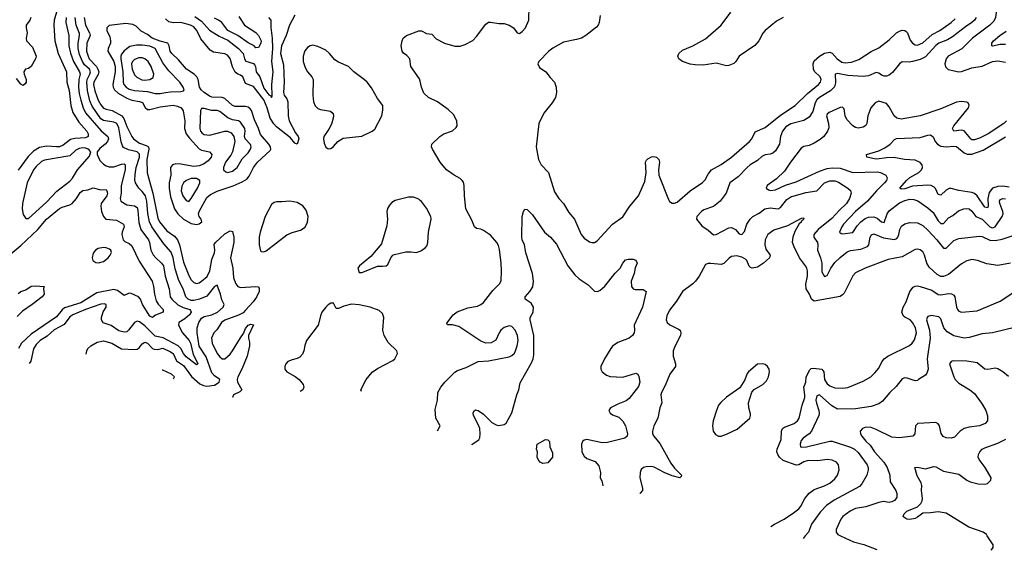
# Model space of a CAD drawing. Header units: inches. Extents: x 1649636 to 1815363, y 506543 to 641975.
# Tile 459 of 656: x 1756902 to 1764521, y 519889 to 523992. Entities that reach past the tile are written whole.
import ezdxf

# ---------------------------------------------------------------- set-up
doc = ezdxf.new("R2010")
doc.units = ezdxf.units.IN
doc.header["$MEASUREMENT"] = 0
for name, color, linetype in [('B7552', 7, 'Continuous'), ('B7561', 7, 'Continuous'), ('B7562', 7, 'Continuous')]:
    doc.layers.add(name, color=color, linetype=linetype)

msp = doc.modelspace()

# ---------------------------------------------------------------- linework, layer by layer
at = {"layer": 'B7552', "color": 5}
for points, elevation in [([(1757215, 524150), (1757168.6, 523990), (1757165, 523950), (1757173.8, 523830), (1757199.3, 523730), (1757264.8, 523590), (1757267.9, 523510), (1757284.2, 523444.2), (1757297.9, 523330), (1757314.4, 523274.4), (1757359.8, 523199.8), (1757420.5, 523130), (1757430.9, 523110), (1757433, 523090), (1757410, 523078.8), (1757330, 523074.5), (1757294.4, 523065.6), (1757238.3, 523021.7), (1757210, 523010.4), (1757187.9, 523007.9), (1757110, 523013.8), (1757056.5, 523003.5), (1757010, 522976.2), (1756966.7, 522933.3), (1756891.4, 522828.6)], 420), ([(1759032, 524028), (1758990.9, 523950), (1758964, 523870), (1758927.8, 523790), (1758919.3, 523730), (1758943.9, 523643.9), (1758948.6, 523510), (1758942.5, 523430), (1758948.3, 523410), (1758970, 523380.9), (1758978.1, 523358.1), (1758980.3, 523250), (1758988.5, 523210), (1759036.4, 523116.4), (1759056.4, 523090), (1759062.2, 523070), (1759050, 523029.8), (1759030, 523036.8), (1758998.1, 523078.1), (1758890, 523163.4), (1758867.5, 523187.5), (1758839.8, 523230), (1758818.2, 523310), (1758790, 523371.6), (1758710, 523475.9), (1758650, 523499.8), (1758629.8, 523550), (1758610, 523563.6), (1758589.7, 523570), (1758570, 523585.6), (1758548.6, 523628.6), (1758530, 523691.1), (1758510, 523718.9), (1758488.6, 523728.6), (1758402, 523742), (1758376.5, 523756.5), (1758304.1, 523844.1), (1758274, 523910), (1758250, 523937.6), (1758223.5, 523950), (1758150, 523970.4), (1758088.4, 523968.4), (1758056.6, 523976.6), (1758030, 523999)], 480), ([(1756987.2, 524010), (1756979.3, 523990), (1756952.5, 523950), (1756951.4, 523930), (1756961, 523890), (1756952.6, 523850), (1756955, 523830), (1756999.9, 523779.9), (1757029.1, 523710), (1757025.2, 523690), (1756990, 523629.8), (1756970, 523616.2), (1756947.8, 523610), (1756933.7, 523590), (1756936.1, 523570), (1756951.3, 523530), (1756951.8, 523510), (1756944.3, 523495.7), (1756930, 523483.7), (1756910, 523493.3), (1756876.8, 523536.8)], 380), ([(1757262.5, 524010), (1757260.3, 523970), (1757281.7, 523870), (1757283, 523790), (1757294.8, 523734.8), (1757318, 523670), (1757365.5, 523590), (1757370.1, 523570.1), (1757360.8, 523530), (1757358.3, 523470), (1757362.7, 523422.7), (1757374.3, 523370), (1757392.5, 523310), (1757412.1, 523272.1), (1757531.8, 523131.8), (1757585.2, 523090), (1757588.8, 523070), (1757580.8, 523050), (1757563.5, 523030), (1757522.6, 522997.4), (1757502.4, 522970), (1757500.7, 522950), (1757523.3, 522903.3), (1757550, 522874.7), (1757570, 522861.5), (1757593.7, 522853.7), (1757630, 522854.3), (1757690, 522875.8), (1757710, 522876.8), (1757718.2, 522870), (1757719, 522830), (1757686.5, 522710), (1757687.5, 522650), (1757680.2, 522610), (1757683.6, 522590), (1757730, 522560.5), (1757790, 522552.5), (1757810, 522539.6), (1757816.9, 522516.9), (1757825, 522425), (1757839.6, 522370), (1757898.2, 522290), (1757906.5, 522270), (1757918, 522210), (1757934.3, 522174.3), (1757954.3, 522150), (1758000.6, 522110), (1758013.6, 522090), (1758027, 522010), (1758058.7, 521910), (1758066.3, 521850), (1758079.7, 521830), (1758126.9, 521786.9), (1758166, 521766), (1758217.8, 521750), (1758223.1, 521743.1), (1758228.8, 521730), (1758215.9, 521710), (1758180.6, 521679.4), (1758132.7, 521650), (1758131.7, 521630), (1758162.2, 521570), (1758214.1, 521510), (1758222.7, 521490), (1758243.1, 521403.1), (1758273.8, 521350), (1758279.5, 521330), (1758270, 521323.1), (1758190, 521385.6), (1758169.7, 521409.7), (1758149, 521450), (1758128.7, 521468.7), (1758011.5, 521531.5), (1757950, 521544.7), (1757870, 521624), (1757830, 521654.9), (1757810, 521659.8), (1757790.1, 521649.9), (1757743.6, 521590), (1757730, 521578), (1757710, 521574.6), (1757670, 521586.3), (1757610, 521628.3), (1757548.4, 521648.4), (1757535.1, 521670), (1757536.1, 521690), (1757548.2, 521731.8), (1757571.2, 521770), (1757572, 521790), (1757555.1, 521795.1), (1757530, 521791.8), (1757412, 521750), (1757314, 521710), (1757290, 521694.6), (1757246.3, 521633.7), (1757170, 521592.9), (1757114.7, 521545.3), (1757061.1, 521510), (1757030, 521480.7), (1757010, 521447.3), (1756989.3, 521350.7), (1756975.1, 521333.7)], 440), ([(1757415.9, 521405.2), (1757422.3, 521430), (1757430.3, 521450), (1757451.7, 521470), (1757501.6, 521498.4), (1757550, 521507.4), (1757614, 521490), (1757690, 521446.1), (1757790, 521442.5), (1757810, 521445.2), (1757826.4, 521453.6), (1757850, 521486.6), (1757870, 521498.5), (1757890, 521489.8), (1757930, 521450.6), (1757943.6, 521443.6), (1757970, 521441.3), (1758010, 521451.2), (1758070, 521424.3), (1758089.9, 521410), (1758115.1, 521355.1), (1758170, 521318), (1758232.7, 521232.7), (1758297, 521177), (1758323.4, 521163.4), (1758350, 521158), (1758410, 521164.8), (1758445.9, 521190), (1758450.2, 521210), (1758410, 521238.3), (1758390, 521262), (1758345.5, 521385.5), (1758290, 521467.2), (1758275.4, 521570), (1758275.7, 521610), (1758287.8, 521650), (1758310, 521683.4), (1758330, 521696.7), (1758390, 521709.4), (1758431.6, 521730), (1758477.2, 521770), (1758484.4, 521790), (1758466, 521826), (1758455.5, 521870), (1758430, 521938), (1758410, 521927.6), (1758350, 521855.2), (1758294, 521830), (1758250, 521819.4), (1758230, 521821.5), (1758206.5, 521830), (1758188.6, 521848.6), (1758166.6, 521910), (1758134.4, 521974.4), (1758106.3, 522066.3), (1758090.1, 522150.1), (1758073.3, 522193.3), (1758017.9, 522257.9), (1757923.7, 522390), (1757907.1, 522430), (1757892.4, 522492.4), (1757885.4, 522590), (1757874.4, 522630), (1757850, 522663.7), (1757823, 522690), (1757798.1, 522730), (1757793, 522753), (1757796.1, 522796.1), (1757804.4, 522850), (1757830.3, 522930), (1757830, 522953.4), (1757811.5, 522971.5), (1757744.9, 522984.9), (1757705, 523005), (1757696.4, 523016.4), (1757686.5, 523046.5), (1757670, 523156.1), (1757653, 523190), (1757630, 523199.2), (1757550, 523212.7), (1757530, 523225), (1757463.6, 523323.6), (1757444.6, 523364.6), (1757425.5, 523445.5), (1757420.6, 523510), (1757424.5, 523530), (1757445.5, 523570), (1757450.7, 523590), (1757442.9, 523610), (1757404.4, 523644.4), (1757388, 523668), (1757363.9, 523723.9), (1757355.5, 523770), (1757354.7, 523810), (1757366.1, 523870), (1757364.7, 523884.7), (1757339.3, 523950), (1757332.4, 524010)], 460), ([(1757400.1, 524010), (1757412.4, 523950), (1757442.6, 523890), (1757446.3, 523870), (1757422.8, 523810), (1757420.2, 523750), (1757430.7, 523710), (1757440.8, 523690), (1757495.8, 523630), (1757508, 523610), (1757513.4, 523590), (1757510.4, 523569.6), (1757474.7, 523510), (1757473, 523490), (1757483.2, 523443.2), (1757510.5, 523370.5), (1757530, 523334.4), (1757550, 523309.1), (1757570, 523299.2), (1757616.9, 523290), (1757691.8, 523250), (1757708.7, 523228.7), (1757730, 523167), (1757769.1, 523089.1), (1757783.1, 523070), (1757830, 523036.6), (1757880.2, 523020.2), (1757897.8, 523010), (1757900.1, 522990), (1757885.9, 522910), (1757888.6, 522808.6), (1757931.5, 522651.5), (1757970, 522458), (1757985, 522430), (1758039.6, 522359.6), (1758098.9, 522318.9), (1758122.9, 522290), (1758138.6, 522250), (1758170, 522118.2), (1758210, 522012.9), (1758230, 521979.3), (1758250, 521959.7), (1758270, 521951.1), (1758290, 521957.4), (1758310, 521970.8), (1758352.6, 522007.4), (1758374.3, 522050), (1758390, 522138.7), (1758409.4, 522190), (1758413, 522210), (1758406.7, 522253.3), (1758417.6, 522270), (1758490, 522337.4), (1758530, 522359.5), (1758550, 522353), (1758560.1, 522310), (1758559.3, 522270), (1758533.9, 522150), (1758550.7, 522070), (1758556.7, 521996.7), (1758574.7, 521950), (1758589.6, 521929.6), (1758610, 521920.8), (1758730.1, 521930.1), (1758746.7, 521926.7), (1758755.3, 521915.3), (1758753.8, 521890), (1758733.7, 521846.3), (1758708, 521810), (1758650, 521745), (1758630, 521726.2), (1758594, 521706), (1758490, 521667.5), (1758463, 521650), (1758426.6, 521593.4), (1758404.4, 521570), (1758387.2, 521530), (1758391.1, 521490), (1758430, 521410.3), (1758450, 521383.7), (1758470, 521368.5), (1758490, 521370.4), (1758530, 521405.3), (1758550, 521431.7), (1758610, 521533.1), (1758634.6, 521565.4), (1758650, 521604), (1758669.7, 521630), (1758690, 521638.4), (1758710, 521631.3), (1758673.7, 521550), (1758671.8, 521530), (1758679.5, 521499.5), (1758680.2, 521470), (1758661, 521390), (1758619.9, 521290), (1758589.1, 521230), (1758585, 521210), (1758588.5, 521188.5), (1758620.2, 521130), (1758605.8, 521114.2), (1758556.4, 521090), (1758548.8, 521070), (1758548.1, 521069.2)], 480), ([(1758258.3, 524018.3), (1758310, 523980.6), (1758370, 523911.1), (1758444.6, 523864.6), (1758513.6, 523833.6), (1758594, 523770), (1758632.5, 523730), (1758641.8, 523690), (1758651.9, 523671.9), (1758710, 523653.1), (1758721.7, 523641.7), (1758726.8, 523630), (1758731.1, 523590), (1758760.4, 523550), (1758790, 523462.4), (1758830, 523411.9), (1758844.4, 523404.4), (1758850.2, 523389.8), (1758855.8, 523404.2), (1758854.2, 523490), (1758863.1, 523590), (1758852.4, 523670), (1758861.3, 523770), (1758859.3, 523850), (1758848, 523932), (1758849, 523989), (1758830.4, 524010)], 460), ([(1758598.4, 524018.4), (1758642.3, 523950), (1758730, 523892.9), (1758751, 523871), (1758770.6, 523830), (1758768.4, 523810), (1758750, 523776.9), (1758730, 523775.4), (1758715.4, 523790), (1758670, 523814), (1758590.5, 523870.5), (1758513.6, 523910), (1758465.1, 523970), (1758440.7, 523990), (1758410, 524003.2)], 440), ([(1760000, 523518), (1759995.9, 523535.9), (1759929.3, 523630), (1759921.2, 523690), (1759896.6, 523716.6), (1759872.5, 523732.5), (1759861.2, 523750), (1759855.1, 523790), (1759860.9, 523830), (1759869.6, 523850), (1759894, 523870), (1759990, 523906), (1760000, 523906)], 480), ([(1756759.4, 522120.6), (1756910, 522245), (1757043.6, 522370), (1757109.3, 522450.7), (1757210, 522531.1), (1757230, 522543.2), (1757290, 522559.6), (1757308.3, 522571.7), (1757340.4, 522610), (1757370, 522655.5), (1757390, 522670.5), (1757430, 522677.6), (1757470, 522692.6), (1757530, 522677.5), (1757570, 522678), (1757576.5, 522670), (1757581, 522650), (1757576.4, 522630), (1757532.1, 522570), (1757528.9, 522550), (1757536.3, 522510), (1757550, 522470.4), (1757569.5, 522449.5), (1757650, 522442.7), (1757706, 522410), (1757711.1, 522390), (1757694.7, 522350), (1757693.6, 522330), (1757703.6, 522290), (1757716.4, 522276.4), (1757750, 522260.2), (1757770, 522243.1), (1757825.9, 522125.9), (1757926.8, 521970), (1757938.7, 521930), (1757945.1, 521870), (1757958.4, 521818.4), (1757973.1, 521793.1), (1758011, 521750), (1758013.1, 521730), (1757953.4, 521706.6), (1757930, 521689.6), (1757910, 521698.9), (1757851.6, 521790), (1757835.8, 521830), (1757822.6, 521850), (1757764.3, 521875.7), (1757750, 521876.8), (1757710, 521859.7), (1757658.7, 521898.8), (1757630, 521906.7), (1757499.6, 521880.4), (1757376.4, 521803.6), (1757250, 521762.6), (1757230, 521748.7), (1757185.9, 521694.1), (1756990, 521559.9), (1756916.6, 521490), (1756893.3, 521450)], 420), ([(1760000, 522595.3), (1759990, 522603.5), (1759950, 522619.1), (1759910, 522619.1), (1759807.1, 522592.9), (1759782, 522578), (1759763.1, 522556.9), (1759748.6, 522531.4), (1759744.2, 522510), (1759748.2, 522450), (1759742, 522398), (1759701.5, 522258.5), (1759619.6, 522160.4), (1759531.3, 522090), (1759518.8, 522070), (1759530, 522038), (1759550, 522036), (1759570, 522044), (1759670, 522085.5), (1759710, 522084.9), (1759738, 522090), (1759750, 522098), (1759772.7, 522150), (1759789.7, 522170.3), (1759803, 522177), (1759890, 522195.8), (1759930, 522197.6), (1759970, 522192.7), (1760000, 522203)], 520), ([(1756890, 521875.8), (1756910, 521890.3), (1756950, 521903.8), (1756990, 521932), (1757024.9, 521935.1), (1757091.3, 521930), (1757086.4, 521913.6), (1757092.4, 521870), (1757075.5, 521850), (1756999.5, 521790), (1756922.6, 521737.4), (1756882.6, 521697.4)], 380), ([(1759546.1, 521116.4), (1759540.8, 521130), (1759581.8, 521210), (1759630, 521267.3), (1759670, 521295.6), (1759790, 521355.8), (1759805.6, 521370), (1759825.1, 521410), (1759819.5, 521430), (1759754.5, 521494.5), (1759722.2, 521550), (1759711, 521590), (1759719.7, 521690), (1759710, 521719.3), (1759684.2, 521744.2), (1759614, 521770), (1759530, 521786.9), (1759470, 521791.5), (1759410, 521777.6), (1759370, 521759.3), (1759350, 521759), (1759330, 521799), (1759310, 521800.9), (1759290, 521787.3), (1759270, 521769.6), (1759241.1, 521730), (1759231.8, 521710), (1759211.7, 521630), (1759120.7, 521510), (1759108.1, 521471.9), (1759101.2, 521430), (1759090, 521404.5), (1759070, 521382.2), (1759050, 521371.2), (1759010, 521362.6), (1758977.6, 521350), (1758960.3, 521330), (1758952.6, 521310), (1758952.9, 521290), (1758968.9, 521270), (1759033.6, 521233.6), (1759064.4, 521210), (1759095.8, 521170), (1759101.6, 521150), (1759093.4, 521130), (1759071.6, 521117.1)], 520), ([(1758092.3, 521216), (1758099, 521230), (1758077.2, 521250), (1758010, 521281.6), (1758003.9, 521280.6)], 480)]:
    msp.add_lwpolyline(points, dxfattribs=dict(at, elevation=elevation))
for points, elevation in [([(1757722.5, 523962.5), (1757593.5, 523946.5), (1757575.3, 523930), (1757575.9, 523910), (1757598.7, 523858.8), (1757605.6, 523830), (1757604, 523810), (1757587.2, 523770), (1757584, 523750), (1757629.4, 523670), (1757640.6, 523630), (1757641.8, 523590), (1757623.3, 523490), (1757625.1, 523470), (1757636.2, 523450), (1757665.3, 523425.3), (1757730, 523385.8), (1757770, 523371.2), (1757830, 523359.6), (1757851.1, 523351.1), (1757873.1, 523313.1), (1757890, 523298.6), (1757910, 523298.2), (1757990, 523319.3), (1758090, 523331.6), (1758123.6, 523323.6), (1758151.1, 523310), (1758167.5, 523287.5), (1758179.4, 523210), (1758176.6, 523150), (1758190, 523109.3), (1758214.9, 523074.9), (1758290, 522992.7), (1758310, 522983.5), (1758371.3, 522971.3), (1758388.4, 522950), (1758383.7, 522930), (1758360.2, 522899.8), (1758324.2, 522875.8), (1758290, 522861.5), (1758250, 522856.7), (1758150, 522875.7), (1758110, 522877.4), (1758083.7, 522870), (1758070.2, 522849.8), (1758070.8, 522790), (1758058.8, 522730), (1758057.6, 522690), (1758070, 522621.7), (1758098.7, 522530), (1758125.5, 522490), (1758170, 522449.6), (1758230, 522415.5), (1758270, 522407.4), (1758290, 522412.4), (1758310.6, 522430), (1758306.4, 522450), (1758291.4, 522470), (1758286.2, 522490), (1758291, 522510), (1758350, 522618.3), (1758379.6, 522640.4), (1758430, 522665.1), (1758553.4, 522706.6), (1758622.7, 522737.3), (1758659.8, 522760.2), (1758678.4, 522781.6), (1758710.6, 522850), (1758740.9, 522890), (1758839.2, 522980.8), (1758845.6, 522990), (1758842.2, 523010), (1758829.9, 523030), (1758764.8, 523104.8), (1758750, 523150.7), (1758717.8, 523217.8), (1758695.5, 523290), (1758684.3, 523304.3), (1758670, 523315.8), (1758650, 523321.9), (1758570, 523320.9), (1758549.6, 523329.6), (1758490, 523382.8), (1758470, 523390.8), (1758390, 523392.8), (1758370, 523401.4), (1758330.6, 523430), (1758307.4, 523450), (1758294.6, 523470), (1758282.4, 523530), (1758272.4, 523550), (1758252.9, 523570), (1758192.2, 523610), (1758130, 523682.9), (1758079.5, 523730), (1758066.6, 523750), (1758059.1, 523790), (1758047.4, 523810), (1757990, 523825.3), (1757926.2, 523850), (1757890, 523877), (1757842.9, 523902.9), (1757802.8, 523942.8), (1757776.4, 523956.4)], 520), ([(1757850, 523795.4), (1757804.7, 523795.3), (1757754.7, 523785.3), (1757710, 523752.2), (1757690, 523726.2), (1757684.2, 523710), (1757684.1, 523690), (1757700.5, 523590), (1757703.3, 523510), (1757708.7, 523490), (1757725.8, 523470), (1757750, 523455.7), (1757790, 523443.8), (1757890, 523436), (1757950, 523421.9), (1757990, 523421.8), (1758030, 523429.6), (1758070, 523435.3), (1758150, 523436.5), (1758170, 523443), (1758173.5, 523450), (1758167.4, 523470), (1758140.3, 523510), (1758057, 523597), (1758010, 523659.8), (1757949.9, 523769.9), (1757908.5, 523788.5)], 540), ([(1759170, 523795.1), (1759150, 523791.1), (1759130, 523778.3), (1759107.6, 523752.4), (1759094.6, 523710), (1759095.5, 523670), (1759110, 523623.1), (1759129.4, 523590), (1759163.5, 523550), (1759172.7, 523530), (1759169.1, 523409.1), (1759176.4, 523356.4), (1759187.3, 523327.3), (1759210, 523305.6), (1759230, 523297.8), (1759306, 523286), (1759327.1, 523267.1), (1759330.9, 523250), (1759328.7, 523230), (1759315.3, 523184.7), (1759294.7, 523145.3), (1759256, 523090), (1759251.9, 523070), (1759257, 523037), (1759270, 523007.7), (1759290, 522992.4), (1759310, 522997), (1759330, 523012), (1759364.7, 523050), (1759405, 523075), (1759548.9, 523091.1), (1759629.4, 523130), (1759650, 523146.7), (1759703, 523250), (1759711.5, 523291.5), (1759711.5, 523330), (1759670, 523383.7), (1759624.5, 523464.5), (1759589.8, 523509.8), (1759570, 523527.6), (1759488.1, 523588.1), (1759445.1, 523630), (1759370, 523663.1), (1759340.9, 523680.9), (1759298.9, 523730), (1759270, 523755.6), (1759210, 523785.3)], 520), ([(1757850, 523696.6), (1757823.7, 523696.3), (1757790, 523684.2), (1757773.8, 523670), (1757766.9, 523650), (1757772.4, 523610), (1757790, 523567.2), (1757808.3, 523548.3), (1757847.5, 523527.5), (1757870, 523524.2), (1757910, 523529), (1757935.7, 523544.3), (1757940.5, 523570), (1757919.9, 523630), (1757897.2, 523670), (1757870.3, 523690.3)], 560), ([(1758310, 523304.5), (1758302.3, 523290), (1758295.2, 523150), (1758301.3, 523130), (1758314.1, 523114.1), (1758330, 523103.6), (1758370, 523100.1), (1758489, 523129), (1758510, 523129.1), (1758537.5, 523117.5), (1758560.3, 523090), (1758566, 523050), (1758548.7, 522971.3), (1758535.8, 522944.2), (1758493.8, 522890), (1758478.3, 522850), (1758478.4, 522830), (1758496.5, 522816.5), (1758511.4, 522811.4), (1758550, 522819.8), (1758585, 522850), (1758623.1, 522916.9), (1758670, 522962.7), (1758689.1, 522990), (1758694.2, 523010), (1758688.3, 523028.3), (1758646, 523070), (1758641.1, 523090), (1758647.7, 523130), (1758643.8, 523150), (1758610, 523199.7), (1758596.2, 523210), (1758550, 523218.4), (1758512.6, 523232.6), (1758450, 523281.2), (1758430, 523289), (1758389.2, 523289.2), (1758330, 523304.4)], 540), ([(1757390, 523001.9), (1757362.9, 522997.1), (1757336.9, 522983.1), (1757290, 522940.5), (1757093.1, 522906.9), (1757070, 522894.4), (1757030, 522858.1), (1757010.1, 522830), (1756960.9, 522730), (1756922.7, 522570), (1756921.4, 522530), (1756930, 522484.9), (1756950, 522456), (1756970, 522454.9), (1757110, 522581.7), (1757190, 522667.5), (1757290, 522744.5), (1757310, 522765.5), (1757348.4, 522831.6), (1757442.8, 522937.2), (1757453.5, 522970), (1757435.5, 522990), (1757410, 522999.9)], 440), ([(1758230, 522765.4), (1758190.3, 522750), (1758169.4, 522730), (1758156.1, 522703.9), (1758150.9, 522670), (1758165.1, 522630), (1758190, 522595.3), (1758210, 522587.2), (1758230, 522608.7), (1758279.1, 522690), (1758296.8, 522730), (1758295.6, 522750), (1758270, 522764.8)], 540), ([(1758991.9, 522588.1), (1758930, 522582.6), (1758890, 522584.7), (1758870, 522579.6), (1758850, 522562.4), (1758800.4, 522470), (1758763.3, 522350), (1758756.3, 522310), (1758755.5, 522250), (1758765.2, 522205.2), (1758770, 522198.3), (1758790, 522196), (1758810, 522205), (1758970, 522328.3), (1759010, 522345.9), (1759075.7, 522364.3), (1759111.7, 522388.3), (1759130, 522426.8), (1759133.8, 522470), (1759119.5, 522519.5), (1759092.3, 522552.3), (1759050, 522577.8)], 520), ([(1757550, 522231.7), (1757510, 522223.4), (1757487.7, 522210), (1757470, 522185.4), (1757463.3, 522150), (1757469.1, 522129.1), (1757490, 522113.8), (1757512.2, 522112.2), (1757550, 522122.3), (1757586.8, 522150), (1757602.4, 522170), (1757611.6, 522191.6), (1757608.4, 522210), (1757598, 522218), (1757570, 522229.2)], 420)]:
    msp.add_lwpolyline(points, close=True, dxfattribs=dict(at, elevation=elevation))
at = {"layer": 'B7561', "color": 5}
msp.add_line((1762979.8, 520000, 460), (1762963.6, 519981, 460), dxfattribs=at)
for points, elevation in [([(1763254, 520000), (1763353.4, 519953.4), (1763433.6, 519933.6), (1763534.6, 519894.5)], 440), ([(1764418.5, 519888.5), (1764430, 519902.8), (1764434, 519910), (1764433.6, 519930), (1764388.6, 520000)], 420)]:
    msp.add_lwpolyline(points, dxfattribs=dict(at, elevation=elevation))
at = {"layer": 'B7562', "color": 5}
for points, elevation in [([(1764529.7, 524250), (1764503.5, 524230), (1764486.2, 524210), (1764477.1, 524190), (1764473.6, 524110), (1764459.3, 524070), (1764453.8, 524010), (1764439.9, 523980.1), (1764409.9, 523950.1), (1764274.8, 523850), (1764193.3, 523766.7), (1764086.2, 523710), (1764070.9, 523690), (1764061, 523650), (1764066.7, 523626.7), (1764087.6, 523607.6), (1764170, 523588.3), (1764190, 523591.1), (1764270, 523619.6), (1764350, 523634), (1764430, 523669.2), (1764470, 523673.3), (1764530, 523665)], 440), ([(1760000, 523906), (1760010, 523906), (1760050, 523886), (1760090, 523881), (1760123.9, 523843.9), (1760190.2, 523810.2), (1760269, 523789), (1760310, 523787.6), (1760350, 523800.2), (1760407.8, 523832.2), (1760437, 523863), (1760510, 523959.1), (1760530, 523972.7), (1760545.8, 523974.2), (1760610, 523963.8), (1760650, 523963), (1760690, 523950.5), (1760722.8, 523930), (1760750.7, 523890.7), (1760770, 523886.8), (1760790, 523900.7), (1760816.2, 523930), (1760842.4, 523990), (1760844, 524096)], 480), ([(1761394.9, 524025.1), (1761386.5, 523970), (1761378.6, 523950), (1761365.3, 523934.7), (1761282.8, 523870), (1761250, 523850.6), (1761210, 523838), (1761110, 523818.9), (1761027.1, 523772.9), (1760996.5, 523750), (1760918, 523670), (1760910.5, 523650), (1760923.4, 523623.4), (1760974, 523590), (1761005.8, 523545.8), (1761041, 523510), (1761052.7, 523470), (1761055.5, 523430), (1761048, 523390), (1761022.4, 523350), (1760958.7, 523270), (1760920.3, 523190), (1760897.2, 523010), (1760916.5, 522910), (1760937, 522870), (1760992.7, 522810), (1761041.5, 522661.5), (1761074.3, 522610), (1761110.9, 522570.9), (1761150, 522500.4), (1761194.3, 522450), (1761245.7, 522330), (1761270, 522302.4), (1761310, 522274.9), (1761330, 522268.4), (1761350, 522270.4), (1761370, 522281.6), (1761489.9, 522410.1), (1761570, 522467.8), (1761623.1, 522550), (1761689.9, 522630.1), (1761738.8, 522741.2), (1761749.1, 522810), (1761744.7, 522890), (1761753, 522907), (1761763.8, 522916.2), (1761790, 522932.4), (1761810, 522934.4), (1761830.3, 522930.3), (1761847.3, 522910), (1761851.7, 522890), (1761844.7, 522830), (1761848.3, 522790), (1761921.8, 522601.8), (1761930, 522585.5), (1761950, 522573.4), (1761970, 522572.9), (1761990, 522581.8), (1762090, 522667.8), (1762185.7, 522734.3), (1762205.1, 522754.9), (1762230, 522797.4), (1762256.4, 522830), (1762330, 522873.5), (1762409.6, 522930.4), (1762549.8, 523050), (1762568.4, 523070), (1762593.7, 523126.3), (1762670, 523158.3), (1762790, 523253.1), (1762901.5, 523330), (1762999.2, 523420.8), (1763083.7, 523490), (1763099.1, 523510), (1763103.4, 523530), (1763094.8, 523550), (1763052, 523592), (1763045, 523610), (1763041.1, 523650), (1763050, 523674.7), (1763090, 523710.7), (1763130, 523733.3), (1763170, 523742.5), (1763190, 523733.5), (1763226.4, 523690), (1763263.9, 523663.9), (1763290, 523657.7), (1763337.2, 523662.8), (1763395.7, 523684.3), (1763490, 523746.8), (1763550, 523775.9), (1763630, 523837.7), (1763687.7, 523890), (1763710, 523904), (1763730.9, 523910.9), (1763750, 523909.2), (1763761.6, 523901.6), (1763773, 523890), (1763793.4, 523833.4), (1763809.2, 523810), (1763830, 523798.3), (1763850, 523796.1), (1763890, 523812.8), (1763963.3, 523876.7), (1764022, 523910), (1764110.6, 523970), (1764141.1, 523998.9)], 480), ([(1762810, 524009.2), (1762758.8, 523981.2), (1762669.2, 523910), (1762652.2, 523887.8), (1762622.5, 523830), (1762590, 523792.2), (1762470.3, 523710), (1762443.9, 523670), (1762427.1, 523652.9), (1762390, 523638.5), (1762370, 523636.8), (1762290, 523656.8), (1762190, 523641.1), (1762130, 523642.6), (1762089.3, 523649.3), (1762031.6, 523670), (1762002.4, 523690), (1761994.7, 523710), (1762003, 523730), (1762030, 523756.5), (1762110, 523790.2), (1762210, 523845), (1762331, 523949), (1762405, 524050)], 480), ([(1764302.2, 524010), (1764289.9, 523990), (1764269.8, 523970), (1764221.6, 523938.4), (1764120.9, 523859.1), (1764082.3, 523837.7), (1764013.1, 523810), (1763990, 523793.9), (1763910, 523704.4), (1763870, 523685.5), (1763810, 523668.3), (1763784.2, 523664.2), (1763730, 523665.3), (1763710, 523650.4), (1763656.6, 523583.4), (1763630, 523562.8), (1763610, 523556), (1763590, 523556.5), (1763570, 523562.4), (1763550, 523578.4), (1763530, 523583.7), (1763470, 523558.6), (1763430, 523553.8), (1763310, 523559.6), (1763230, 523576.6), (1763211.8, 523570), (1763215.2, 523504.8), (1763207.4, 523472.6), (1763176.5, 523443.5), (1763090, 523390.6), (1763070, 523371.5), (1763058.1, 523350), (1763038.6, 523281.4), (1763010, 523239.1), (1762968.5, 523211.5), (1762870, 523185.8), (1762830, 523163.2), (1762804.1, 523130), (1762789.8, 523090), (1762781.2, 523030), (1762750, 522976.9), (1762730, 522959.6), (1762710, 522951.6), (1762670, 522946.9), (1762644.6, 522935.4), (1762610, 522903.1), (1762555.6, 522870), (1762530.6, 522849.4), (1762462.4, 522777.6), (1762396, 522730), (1762369.1, 522650), (1762323.5, 522590), (1762270, 522547), (1762197.1, 522522.9), (1762177.6, 522510), (1762141.2, 522470), (1762139.3, 522450), (1762179.3, 522399.3), (1762230, 522365.1), (1762270, 522328.7), (1762290, 522331.2), (1762390, 522382.7), (1762410, 522386), (1762439.7, 522370), (1762470, 522336.9), (1762490, 522331.6), (1762510, 522354), (1762529.4, 522410), (1762553.4, 522450), (1762576, 522470), (1762624.7, 522495.3), (1762668.8, 522530), (1762710, 522538), (1762770, 522529), (1762790, 522540.3), (1762837.7, 522602.3), (1762870, 522623.2), (1762984.2, 522655.8), (1763070, 522667.6), (1763130, 522731.3), (1763170, 522746.8), (1763210, 522747.3), (1763236.9, 522736.9), (1763311.2, 522690), (1763330.5, 522670.5), (1763335.7, 522650), (1763324.2, 522610), (1763300.2, 522570), (1763242.9, 522517.1), (1763185.2, 522454.8), (1763080.2, 522370), (1763048, 522330), (1763047.9, 522310), (1763074.6, 522270), (1763079.1, 522250), (1763075.9, 522210), (1763099, 522150), (1763109, 522110), (1763110, 522042.7), (1763130, 522006.2), (1763150, 522012.8), (1763179.1, 522070), (1763210, 522114.3), (1763250, 522154.1), (1763304.2, 522195.8), (1763330, 522207.5), (1763410, 522217.5), (1763461.3, 522238.7), (1763471.6, 522250), (1763483.5, 522310), (1763492.4, 522327.6), (1763510, 522335.3), (1763586.1, 522306.1), (1763670, 522292.5), (1763690, 522301.1), (1763697.3, 522310), (1763705.3, 522330), (1763711.9, 522370), (1763724.3, 522395.7), (1763750, 522413.8), (1763790, 522422.9), (1763850, 522420.3), (1763890, 522401.8), (1763930, 522364.6), (1763997.7, 522290), (1764050, 522224.2), (1764070, 522224.1), (1764130, 522284.2), (1764170, 522299.6), (1764330, 522318.7), (1764350, 522315), (1764410, 522287.5), (1764450, 522284.4), (1764505.5, 522294.5), (1764590, 522323.1)], 460), ([(1764530, 523800.5), (1764490, 523799.4), (1764430, 523787.4), (1764424.5, 523790), (1764423.1, 523810), (1764436.4, 523830), (1764485.3, 523870), (1764536.3, 523903.7)], 420), ([(1760134.7, 520812.1), (1760154.5, 520850), (1760122.9, 520910), (1760118, 520978), (1760134.6, 521050), (1760138.6, 521110), (1760161.4, 521150), (1760192.2, 521190), (1760270, 521265.4), (1760290, 521279), (1760356.8, 521303.2), (1760450, 521348.2), (1760530, 521354.4), (1760690, 521386), (1760710, 521395.3), (1760730, 521414.4), (1760738.7, 521430), (1760751.7, 521470), (1760758.2, 521510), (1760754.8, 521550), (1760736, 521590), (1760710, 521618.9), (1760690, 521624.7), (1760650, 521612.4), (1760626, 521590), (1760612.4, 521570), (1760587.1, 521512.9), (1760550, 521492), (1760510, 521489.4), (1760470, 521506.6), (1760300.6, 521620.6), (1760250, 521632.8), (1760213.2, 521633.2), (1760206.3, 521646.3), (1760256.9, 521710), (1760287, 521733), (1760370, 521764.1), (1760443.4, 521776.6), (1760471, 521789), (1760490, 521805.8), (1760563.2, 521896.8), (1760614, 521950), (1760626.4, 521973.6), (1760629.8, 522050), (1760627.8, 522110), (1760614.6, 522214.6), (1760606.4, 522246.4), (1760593.7, 522270), (1760544.7, 522324.7), (1760490, 522362.4), (1760470, 522371.3), (1760437.5, 522377.5), (1760421.3, 522390), (1760401.1, 522441.1), (1760355.3, 522530), (1760343.9, 522630), (1760341.1, 522710), (1760335.1, 522735.1), (1760326.2, 522750), (1760310, 522763.8), (1760262.7, 522790), (1760204.7, 522830), (1760155.4, 522890), (1760095.6, 522990), (1760087.3, 523010), (1760092.3, 523030), (1760152.7, 523090), (1760185.2, 523110), (1760250, 523133.7), (1760280.7, 523159.3), (1760288.3, 523171.7), (1760285.6, 523210), (1760258, 523258), (1760218.6, 523298.6), (1760136.2, 523356.2), (1760066.6, 523390), (1760030, 523424.4), (1760010.8, 523470), (1760000, 523518)], 480), ([(1764537, 523210), (1764518, 523190), (1764397.2, 523110), (1764330, 523076.4), (1764290, 523062.3), (1764270, 523063.8), (1764262, 523070), (1764210, 523132.9), (1764190, 523139), (1764130, 523129.3), (1764119.6, 523150), (1764130, 523172.2), (1764244, 523310), (1764250, 523331.3), (1764240.7, 523350), (1764230, 523354.6), (1764190, 523359.2), (1764150, 523353.8), (1764030, 523302.3), (1763870, 523247.7), (1763723.8, 523223.8), (1763690.1, 523230.1), (1763667.6, 523247.6), (1763630, 523318), (1763610, 523345.5), (1763550, 523362), (1763522, 523350), (1763488.7, 523310), (1763466, 523250), (1763458, 523190), (1763450, 523174), (1763430, 523162.3), (1763390, 523153.4), (1763370, 523158), (1763350, 523172), (1763301.5, 523221.5), (1763288.3, 523248.3), (1763282, 523302), (1763270, 523314.9), (1763250, 523312.2), (1763165.4, 523274.6), (1763150, 523261.3), (1763144.8, 523250), (1763161.6, 523190), (1763163.1, 523156.9), (1763153.2, 523130), (1763123.7, 523090), (1763095.4, 523064.6), (1763050, 523036.6), (1763010, 523019), (1762970, 523012.1), (1762950, 522997.8), (1762866, 522890), (1762819.2, 522820.8), (1762757.2, 522762.8), (1762685.2, 522710), (1762679, 522690), (1762695.5, 522675.5), (1762711.9, 522671.9), (1762750, 522677.6), (1762826.6, 522713.4), (1762910, 522739), (1763090, 522821.4), (1763150, 522840.3), (1763190, 522847.6), (1763250, 522844.9), (1763350, 522811.4), (1763536.7, 522816.7), (1763563.6, 522810), (1763603, 522790), (1763615.6, 522770), (1763609.8, 522750), (1763592.8, 522730), (1763531.6, 522670), (1763462.3, 522590), (1763368.6, 522510), (1763276, 522410), (1763262.4, 522390), (1763246.6, 522350), (1763258, 522338), (1763270, 522336.4), (1763350, 522347.2), (1763382.4, 522397.6), (1763410.4, 522429.6), (1763445.2, 522454.8), (1763470, 522464.8), (1763510, 522468.9), (1763536.6, 522456.6), (1763570, 522428.3), (1763590, 522424.4), (1763614.1, 522490), (1763630, 522513.2), (1763710, 522575.5), (1763750, 522594.5), (1763790, 522603.7), (1763821.9, 522601.9), (1763851.8, 522591.8), (1763930, 522538.5), (1763970, 522501.8), (1764010, 522436.8), (1764030, 522416.5), (1764050, 522416.4), (1764090, 522458.8), (1764123.2, 522476.8), (1764166.4, 522513.6), (1764206.8, 522530), (1764230, 522532.9), (1764250, 522528.3), (1764270, 522511.1), (1764301, 522470), (1764350, 522448.4), (1764410, 522391.1), (1764430, 522383.8), (1764450, 522389.9), (1764504.4, 522470), (1764511.8, 522490), (1764510.2, 522510.2), (1764485.8, 522570), (1764484.4, 522590), (1764490, 522600.7), (1764510, 522609.7), (1764530, 522607.1)], 440), ([(1764558.2, 522698.2), (1764510, 522705.1), (1764470, 522703.5), (1764430, 522689.4), (1764403.4, 522656.6), (1764393.8, 522610), (1764396.6, 522550), (1764390, 522537.2), (1764370, 522543.4), (1764310, 522630.5), (1764290, 522648.7), (1764270, 522656.7), (1764170, 522671.5), (1764110, 522686.6), (1764094.4, 522685.6), (1764070, 522675), (1764030, 522636.2), (1764010, 522640.4), (1763987.7, 522687.7), (1763978.1, 522698.1), (1763954.7, 522710), (1763930, 522713), (1763810, 522705.4), (1763750, 522684.9), (1763722.2, 522682.2), (1763713.6, 522690), (1763765.2, 522750), (1763790, 522771.5), (1763858.2, 522810), (1763879.3, 522830), (1763888, 522850), (1763884.6, 522870), (1763870, 522888.7), (1763830, 522906), (1763748.6, 522911.4), (1763665.9, 522925.9), (1763610, 522924.7), (1763533.9, 522913.9), (1763515.6, 522915.6), (1763458, 522930), (1763455.3, 522950), (1763550, 522978.5), (1763597.5, 523002.5), (1763638, 523030), (1763670, 523066), (1763686.5, 523073.5), (1763870, 523080.8), (1763930, 523099.1), (1763950, 523100.9), (1763970, 523086.7), (1763986.8, 523050), (1764002.9, 523030), (1764030, 523014.2), (1764070, 523008), (1764130, 523013.5), (1764150, 523010.8), (1764210, 522962.9), (1764233.5, 522953.5), (1764270, 522952.9), (1764356, 522984), (1764530, 523085.9)], 420), ([(1760000, 522203), (1760010, 522206.4), (1760042, 522230), (1760054.7, 522245.3), (1760061.3, 522270), (1760066, 522350), (1760087, 522450), (1760082.2, 522470), (1760050, 522535.8), (1760010, 522587.1), (1760000, 522595.3)], 520), ([(1760400.1, 520705), (1760402.9, 520710), (1760455.9, 520744.1), (1760462.8, 520757.2), (1760465.8, 520790), (1760461.5, 520830), (1760455.8, 520850), (1760414.7, 520930), (1760411.8, 520950), (1760416.2, 520963.8), (1760430, 520974.4), (1760450, 520970.3), (1760490, 520940.3), (1760555.8, 520875.8), (1760590, 520858.3), (1760610, 520854.9), (1760650, 520860.9), (1760667, 520873), (1760709, 520951), (1760747.9, 521090), (1760764.5, 521130), (1760775.1, 521184.9), (1760862.7, 521337.3), (1760874.9, 521370), (1760879.5, 521400.5), (1760879.9, 521550), (1760851.1, 521670), (1760853.3, 521690), (1760875.6, 521730), (1760878, 521770), (1760859.3, 521799.3), (1760813.2, 521830), (1760812.7, 521850), (1760849.4, 521890), (1760873.4, 521926.6), (1760878.4, 521970), (1760869.6, 522030), (1760818.3, 522190), (1760807.8, 522250), (1760791.3, 522290), (1760788.5, 522310), (1760789.5, 522470), (1760800.9, 522510), (1760810, 522526), (1760830, 522524), (1760870, 522483), (1760964, 522350), (1761010, 522310.7), (1761056.2, 522256.2), (1761143.1, 522090), (1761198.7, 522018.7), (1761230, 521989.1), (1761301.2, 521941.2), (1761350, 521891.7), (1761370.7, 521889.3), (1761390, 521899), (1761430, 521930.3), (1761509, 522031), (1761548, 522070), (1761570, 522110.6), (1761590, 522134), (1761610, 522141), (1761650, 522141), (1761670, 522131.3), (1761681, 522110), (1761665.5, 522074.5), (1761655.8, 522030), (1761632.8, 521970), (1761635.3, 521930), (1761650, 521910.4), (1761664.6, 521904.6), (1761725.2, 521905.2), (1761750.7, 521890), (1761721.7, 521770), (1761656.4, 521630), (1761659.1, 521590), (1761655.5, 521570), (1761644.9, 521550), (1761617.3, 521530), (1761530, 521496), (1761490, 521466.6), (1761475.6, 521450), (1761427.6, 521370), (1761397.6, 521310), (1761398.4, 521290), (1761410, 521268), (1761442.6, 521242.6), (1761470, 521233.1), (1761570, 521226.7), (1761670, 521259.5), (1761684.9, 521250), (1761693, 521233), (1761700.3, 521190), (1761690, 521156), (1761617.8, 521062.2), (1761595.3, 521044.7), (1761530, 521019.8), (1761472.4, 520990), (1761461.3, 520970), (1761470.4, 520950), (1761490, 520936.5), (1761537.5, 520917.5), (1761570, 520888.2), (1761590, 520850.7), (1761601.3, 520810), (1761606.4, 520790), (1761602, 520770), (1761583.9, 520756.1), (1761450, 520722), (1761410, 520718.9), (1761290, 520745.6), (1761270, 520739.7), (1761257, 520730), (1761250.3, 520710), (1761251.5, 520650), (1761270, 520615.8), (1761290, 520598.7), (1761354.4, 520574.4), (1761383.1, 520543.1), (1761395.8, 520490), (1761392.7, 520450), (1761406.3, 520426.3), (1761415.3, 520390), (1761413.1, 520387.9)], 460), ([(1764570, 522108.2), (1764470, 522090.8), (1764385.1, 522105.1), (1764314, 522130), (1764270, 522138), (1764230, 522127.4), (1764190, 522104.2), (1764090, 522021.5), (1764050, 522006), (1764030, 522007.2), (1764002, 522022), (1763939.4, 522079.4), (1763921.6, 522110), (1763904.5, 522170), (1763890, 522197.4), (1763870, 522212.1), (1763850, 522217.2), (1763830, 522214.7), (1763730, 522159.3), (1763621.4, 522138.6), (1763443, 522070), (1763370, 522035.4), (1763349.4, 522010.6), (1763281.7, 521878.3), (1763270, 521863.9), (1763250, 521851.8), (1763050, 521814.6), (1763030, 521829.7), (1763013.3, 521870), (1762986.8, 521910), (1762986.3, 521946.3), (1762998.7, 522010), (1762998.6, 522050), (1762994, 522070), (1762983.8, 522090), (1762936.1, 522150), (1762895.1, 522235.1), (1762883.1, 522270), (1762887.4, 522312.6), (1762902.2, 522357.8), (1762939.3, 522420.7), (1762952.3, 522430), (1762957.2, 522442.8), (1762972.3, 522450), (1762970, 522458), (1762950, 522456), (1762842.3, 522397.7), (1762736.3, 522363.7), (1762690.2, 522330), (1762669.2, 522290), (1762666.7, 522250), (1762676.6, 522216.6), (1762708.4, 522170), (1762704.4, 522150), (1762658.7, 522110), (1762610, 522079.2), (1762570, 522069.7), (1762555.8, 522075.8), (1762546.8, 522086.8), (1762529.2, 522129.2), (1762519.3, 522139.3), (1762490, 522156.5), (1762450, 522165.5), (1762410, 522159.7), (1762391.9, 522148.1), (1762350, 522106.6), (1762330, 522098.9), (1762250, 522106.9), (1762230, 522106), (1762210, 522098.4), (1762159.6, 522010), (1762131.2, 521970), (1762110, 521949), (1762031.2, 521890), (1761984.8, 521815.2), (1761930, 521745.6), (1761910, 521702.7), (1761905.3, 521670), (1761912.7, 521650), (1761932.7, 521632.7), (1762000, 521600), (1762011.7, 521590), (1762019.1, 521570), (1762015.2, 521550), (1761974, 521470), (1761958.8, 521430), (1761959.7, 521390), (1761977.6, 521330), (1761976.9, 521310), (1761932.6, 521250), (1761897.5, 521162.5), (1761869, 521110), (1761863.1, 521090), (1761870.2, 521030), (1761854.2, 520990), (1761839.1, 520910), (1761807.9, 520850), (1761798.2, 520810), (1761799.7, 520790), (1761808.1, 520770), (1761855.4, 520715.4), (1761941.4, 520561.4), (1761970, 520524), (1762022, 520470), (1762019.9, 520460.1), (1762010, 520449.8), (1761950, 520465.7), (1761889.9, 520489.9), (1761812.3, 520532.3), (1761790, 520537.5), (1761745.8, 520534.2), (1761730, 520528.7), (1761710, 520513), (1761702.6, 520490), (1761701.5, 520450), (1761722, 520370), (1761722.3, 520350), (1761703.7, 520330), (1761699.4, 520328)], 480), ([(1762715.2, 520071.8), (1762741.7, 520090), (1762816.3, 520130), (1762890, 520177.6), (1762929.8, 520210), (1762945.8, 520230), (1762977.5, 520290), (1763010, 520331.7), (1763050, 520359.4), (1763130, 520388.1), (1763170, 520408.7), (1763210, 520440.2), (1763230.7, 520470), (1763241.8, 520510), (1763236.8, 520550), (1763221.3, 520570), (1763190, 520586.6), (1763150, 520591.6), (1763078.9, 520581.1), (1763003.2, 520583.2), (1762970, 520573.6), (1762930, 520550.5), (1762910, 520545.7), (1762810, 520582.3), (1762781.8, 520610), (1762767.2, 520630), (1762760.4, 520650), (1762763.9, 520670), (1762793.8, 520746.2), (1762797, 520810), (1762805, 520830), (1762819.6, 520840.4), (1762894.5, 520870), (1762919.8, 520890), (1762934.2, 520910), (1762956.9, 521010), (1762976.4, 521070), (1762978.3, 521090), (1762970.5, 521150), (1762983.9, 521190), (1762987.4, 521230), (1763015.4, 521284.6), (1763026.6, 521293.4), (1763043.9, 521296.1), (1763110, 521288.2), (1763124, 521270), (1763130.7, 521210), (1763150, 521175.9), (1763170, 521159.3), (1763210, 521145.8), (1763270, 521142), (1763310, 521147), (1763430, 521197.6), (1763487.1, 521230), (1763519.7, 521260.3), (1763550, 521297.6), (1763572.9, 521347.1), (1763590, 521370.2), (1763618.9, 521390), (1763786.2, 521473.8), (1763808.2, 521491.8), (1763824.7, 521515.3), (1763842, 521570), (1763834.8, 521610), (1763810, 521650.8), (1763791.6, 521670), (1763750.6, 521690.6), (1763740.7, 521700.7), (1763729.1, 521730), (1763738.5, 521770), (1763760.7, 521810), (1763789.2, 521890.8), (1763816.5, 521923.5), (1763831.4, 521931.4), (1763850, 521933.4), (1763870, 521929.2), (1763960.5, 521900.5), (1764010, 521866), (1764030, 521864.4), (1764090, 521874.9), (1764112.8, 521872.8), (1764130, 521862.4), (1764137.3, 521850), (1764151.3, 521770), (1764159, 521750), (1764170, 521737.4), (1764190, 521729.2), (1764310, 521740.7), (1764490, 521814.7), (1764610, 521895.3)], 480), ([(1764610, 521614.6), (1764430, 521570.3), (1764350, 521563.2), (1764250, 521534), (1764209.7, 521530.3), (1764130, 521548.3), (1764077.6, 521577.6), (1764054.1, 521610), (1764030, 521678), (1764013.9, 521693.9), (1763954.5, 521705.5), (1763930, 521697.4), (1763923.5, 521690), (1763918.2, 521670), (1763943.1, 521590), (1763948.1, 521530), (1763922.7, 521370), (1763932, 521290), (1763921, 521259), (1763910, 521243), (1763857.2, 521210), (1763850, 521201), (1763830, 521199.1), (1763770, 521220.3), (1763750, 521221.7), (1763730, 521214.6), (1763684.5, 521155.5), (1763636.3, 521110), (1763577.1, 521042.9), (1763550, 521020.4), (1763490, 520999.5), (1763370, 520982.2), (1763230, 520980.9), (1763185.8, 521005.8), (1763090, 521090.2), (1763070, 521083.6), (1763063.2, 521050), (1763066.6, 521026.6), (1763085.7, 520970), (1763088.2, 520950), (1763084.5, 520930), (1763029, 520810), (1763010, 520788.6), (1762963.6, 520756.4), (1762950, 520738.7), (1762941.8, 520710), (1762943.1, 520690), (1762950, 520685.5), (1762989.4, 520689.4), (1763170, 520732.2), (1763190, 520733), (1763330, 520686.7), (1763361.8, 520670), (1763390, 520646.2), (1763458.9, 520550), (1763467.1, 520530), (1763468, 520510), (1763455.9, 520470), (1763417.7, 520402.3), (1763399.1, 520380.9), (1763203.4, 520276.6), (1763146.1, 520233.9), (1763095.4, 520184.6), (1763028.8, 520090), (1763005.3, 520030), (1762979.8, 520000)], 460), ([(1764552.1, 521232.1), (1764508.9, 521268.9), (1764470, 521292.2), (1764450, 521297.6), (1764393.7, 521286.3), (1764370, 521288.9), (1764310, 521339.6), (1764230, 521352.5), (1764124.9, 521355.1), (1764109.3, 521350), (1764096.9, 521330), (1764130, 521229.6), (1764141.5, 521210), (1764170, 521182), (1764254.5, 521130), (1764290, 521101.1), (1764350, 521018.6), (1764376.9, 520970), (1764391.8, 520928.2), (1764391.1, 520890), (1764371.8, 520870), (1764329.8, 520850.2), (1764250, 520840.2), (1764210, 520830.2), (1764178.7, 520810), (1764135.5, 520764.5), (1764110, 520756), (1764070, 520757.4), (1764047.8, 520767.8), (1764032.1, 520792.1), (1764019.6, 520850), (1764010, 520866), (1763990, 520876.5), (1763851.2, 520868.8), (1763834, 520850), (1763829.5, 520790), (1763813.2, 520770), (1763710, 520758.3), (1763650, 520762.3), (1763530, 520824.1), (1763490, 520837.8), (1763450, 520840.6), (1763422.4, 520830), (1763405.6, 520810), (1763408.2, 520790), (1763419.3, 520770), (1763450, 520732), (1763481.8, 520701.8), (1763517.5, 520650), (1763587.9, 520570), (1763613.3, 520530), (1763634.3, 520470), (1763637.2, 520417.2), (1763681.6, 520350), (1763690, 520328), (1763690, 520298), (1763670, 520273), (1763650, 520263.6), (1763630, 520259.5), (1763585.4, 520265.4), (1763550, 520259.3), (1763450, 520225.8), (1763370, 520210.9), (1763326.9, 520190), (1763272.4, 520150), (1763256.5, 520130), (1763219.1, 520050), (1763218.7, 520030), (1763232.7, 520010), (1763254, 520000)], 440), ([(1764388.6, 520000), (1764382.2, 520010), (1764358, 520030), (1764247, 520067), (1764070, 520175.8), (1764010, 520185.3), (1763950, 520177.2), (1763890, 520175.5), (1763850, 520144), (1763830, 520135), (1763790, 520127.8), (1763766, 520130), (1763743.7, 520143.7), (1763738.4, 520150), (1763745.4, 520170), (1763767.1, 520190), (1763850, 520224), (1763875.3, 520250), (1763885.6, 520270), (1763887.7, 520290), (1763880.3, 520350), (1763882.6, 520390), (1763876.9, 520410), (1763845.6, 520465.6), (1763829.7, 520530), (1763850, 520532.6), (1763910, 520519.2), (1763976.8, 520536.8), (1763990, 520533.8), (1764050, 520499.5), (1764170, 520478.2), (1764230, 520430.3), (1764257.1, 520417.1), (1764317.5, 520402.5), (1764370, 520400.4), (1764390, 520406), (1764416, 520430), (1764419.3, 520450), (1764374, 520530), (1764326.2, 520590), (1764318.7, 520610), (1764321.8, 520630), (1764330.9, 520650), (1764349.8, 520670), (1764370, 520682.3), (1764470, 520717.6), (1764531.7, 520748.3)], 420)]:
    msp.add_lwpolyline(points, dxfattribs=dict(at, elevation=elevation))
for points, elevation in [([(1762650, 521329.6), (1762610, 521327.3), (1762542, 521270), (1762530, 521256), (1762512.4, 521207.6), (1762475.6, 521144.4), (1762370, 521072.4), (1762327.3, 521032.7), (1762310.3, 521010), (1762292.8, 520970), (1762268.9, 520890), (1762263.1, 520850), (1762268.5, 520810), (1762284.9, 520784.9), (1762310, 520772.2), (1762330, 520772), (1762370, 520786.3), (1762454, 520826), (1762551, 520910), (1762557.2, 520930), (1762556.2, 520943.8), (1762543.9, 520990), (1762541, 521030), (1762567.3, 521112.7), (1762586.5, 521133.5), (1762652.7, 521170), (1762680.4, 521199.6), (1762697.2, 521230), (1762704.7, 521270), (1762700.5, 521290), (1762689.7, 521309.7), (1762670, 521325.1)], 520), ([(1760950, 520560.7), (1760929.7, 520569.7), (1760912.7, 520590), (1760906.6, 520610), (1760908.9, 520648.9), (1760902, 520670), (1760906, 520710), (1760970, 520744.7), (1760990, 520742), (1761002, 520730), (1761004.7, 520690), (1761023.6, 520643.6), (1761024.7, 520610), (1760990, 520566)], 440)]:
    msp.add_lwpolyline(points, close=True, dxfattribs=dict(at, elevation=elevation))

doc.saveas('drawing.dxf')
